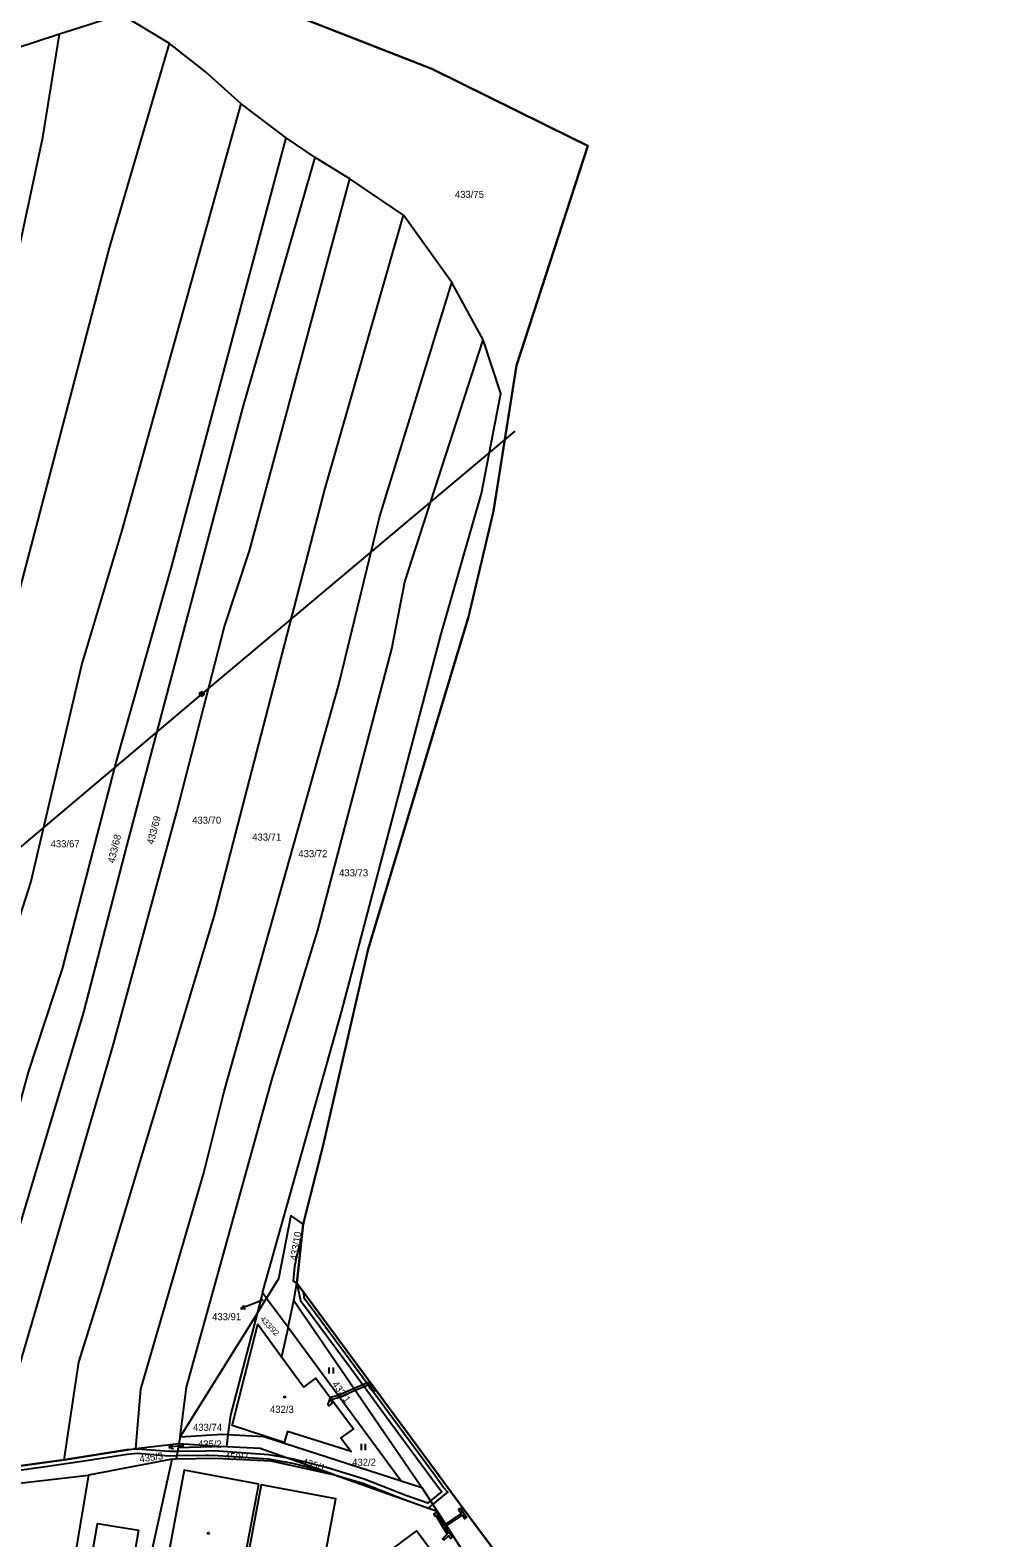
# Model space of a CAD drawing. Extents: x -757266 to -753360, y -1162585 to -1157740.
# Drawn here: x -753715.2 to -753487.7, y -1161564.9 to -1161203.3 of the extents above; entities that cross this region are included whole.
import ezdxf

# ---------------------------------------------------------------- set-up
doc = ezdxf.new("R2010")
doc.units = 0
for name, color, linetype in [('Hranice kat_území', 7, 'Continuous'), ('Hranice parcel', 7, 'Continuous'), ('Parcelní čísla', 7, 'Continuous'), ('Pop  PČ popisy', 7, 'Continuous'), ('Poz předměty', 7, 'Continuous'), ('Věcná břemena k části', 7, 'Continuous'), ('Značky budov', 7, 'Continuous'), ('Značky kultur', 7, 'Continuous')]:
    doc.layers.add(name, color=color, linetype=linetype)

msp = doc.modelspace()

# ---------------------------------------------------------------- linework, layer by layer
at = {"layer": 'Hranice kat_území'}
msp.add_lwpolyline([(-753585.43, -1161592.54), (-753610.05, -1161559.66), (-753622.52, -1161542.76), (-753648.71, -1161507.25), (-753651.25, -1161503.81), (-753649.77, -1161489.62), (-753645.01, -1161470.99), (-753634.18, -1161423.7), (-753610.1, -1161343.95), (-753604.08, -1161318.63), (-753598.56, -1161283.7), (-753581.49, -1161231.01), (-753585.4, -1161229.08), (-753618.86, -1161212.57), (-753664.17, -1161194.77), (-753679.35, -1161188.8), (-753641.6, -1161177.34), (-753578.41, -1161157.2), (-753580.23, -1161154.82), (-753562.51, -1161131.98), (-753515.94, -1161066.49), (-753491.34, -1161026.31), (-753489.2, -1161022.19), (-753487.66, -1161019.22)], dxfattribs=at)
at = {"layer": 'Hranice parcel'}
for p, q in [((-753653.82, -1161229.11), (-753664.66, -1161220.9)), ((-753646.84, -1161233.83), (-753653.82, -1161229.11)), ((-753585.4, -1161229.08), (-753581.49, -1161231.01)), ((-753638.52, -1161238.89), (-753646.84, -1161233.83)), ((-753625.69, -1161247.66), (-753638.52, -1161238.89)), ((-753614.09, -1161263.76), (-753625.69, -1161247.66)), ((-753606.55, -1161277.54), (-753614.09, -1161263.76)), ((-753604.08, -1161318.63), (-753610.1, -1161343.95)), ((-753645.01, -1161470.99), (-753649.77, -1161489.62)), ((-753649.77, -1161489.62), (-753652.73, -1161487.57)), ((-753649.77, -1161489.62), (-753651.25, -1161503.81)), ((-753651.97, -1161507.98), (-753651.25, -1161503.81)), ((-753651.25, -1161503.81), (-753648.71, -1161507.25)), ((-753660.82, -1161511.06), (-753658.54, -1161507.4)), ((-753658.54, -1161507.4), (-753659.5, -1161506.09)), ((-753658.54, -1161507.4), (-753653.39, -1161514.38)), ((-753653.39, -1161514.38), (-753651.97, -1161507.98)), ((-753651.97, -1161507.98), (-753621.29, -1161552.79)), ((-753648.71, -1161507.25), (-753622.52, -1161542.76)), ((-753660.82, -1161511.06), (-753679.29, -1161540.65)), ((-753653.39, -1161514.38), (-753654.96, -1161521.43)), ((-753653.39, -1161514.38), (-753626.24, -1161551.2)), ((-753679.29, -1161540.65), (-753679.57, -1161542.21)), ((-753667.8, -1161540.05), (-753668.17, -1161543.01)), ((-753667.8, -1161540.05), (-753659.21, -1161540.59)), ((-753659.17, -1161540.41), (-753659.21, -1161540.59)), ((-753659.21, -1161540.59), (-753626.24, -1161551.2)), ((-753707.07, -1161546.18), (-753689.93, -1161543.43)), ((-753689.93, -1161543.43), (-753679.57, -1161542.21)), ((-753679.76, -1161543.28), (-753680.25, -1161545.95)), ((-753679.57, -1161542.21), (-753679.76, -1161543.28)), ((-753668.89, -1161542.98), (-753679.76, -1161543.28)), ((-753679.57, -1161542.21), (-753668.89, -1161542.98)), ((-753668.17, -1161543.01), (-753668.89, -1161542.98)), ((-753622.52, -1161542.76), (-753610.05, -1161559.66)), ((-753723.57, -1161548.39), (-753707.07, -1161546.18)), ((-753681.19, -1161545.97), (-753701.24, -1161549.87)), ((-753681.19, -1161545.97), (-753680.25, -1161545.95)), ((-753729.05, -1161552.99), (-753701.24, -1161549.87)), ((-753642.25, -1161549.73), (-753617.6, -1161558.47)), ((-753626.24, -1161551.2), (-753621.29, -1161552.79)), ((-753621.29, -1161552.79), (-753617.6, -1161558.47)), ((-753610.05, -1161559.66), (-753585.43, -1161592.54))]:
    msp.add_line(p, q, dxfattribs=at)
for points in [[(-753664.17, -1161194.77), (-753618.86, -1161212.57), (-753585.4, -1161229.08)], [(-753681.85, -1161206.42), (-753693.35, -1161199.49), (-753708.21, -1161204.25)], [(-753797.5, -1161551.03), (-753792.12, -1161528.59), (-753766.01, -1161437.75), (-753748.08, -1161376.04), (-753728.77, -1161301.28), (-753718.01, -1161256.38), (-753712.22, -1161228.98), (-753708.21, -1161204.25)], [(-753708.21, -1161204.25), (-753719.15, -1161207.84), (-753730.39, -1161211.49)], [(-753775.74, -1161552), (-753766.57, -1161515.45), (-753750.05, -1161458.75), (-753724.93, -1161364.59), (-753696.19, -1161255.47), (-753681.85, -1161206.42)], [(-753664.66, -1161220.9), (-753673.27, -1161213.17), (-753681.85, -1161206.42)], [(-753754.07, -1161551.58), (-753747.33, -1161518.72), (-753734.96, -1161479.2), (-753723.57, -1161433.94), (-753715.06, -1161407.7), (-753702.86, -1161355.5), (-753693.22, -1161323.47), (-753664.66, -1161220.9)], [(-753740.07, -1161550.66), (-753732.42, -1161514.41), (-753715.66, -1161453.19), (-753707.52, -1161428.4), (-753694.5, -1161378.57), (-753681.31, -1161332.03), (-753653.82, -1161229.11)], [(-753581.49, -1161231.01), (-753598.56, -1161283.7), (-753604.08, -1161318.63)], [(-753733, -1161550.06), (-753725.83, -1161516.67), (-753702.4, -1161438.8), (-753691.95, -1161398.63), (-753664.13, -1161293.57), (-753646.84, -1161233.83)], [(-753723.57, -1161548.39), (-753718.22, -1161524.98), (-753695.42, -1161447), (-753680.06, -1161390.72), (-753668.66, -1161346.27), (-753662.61, -1161328.11), (-753638.52, -1161238.89)], [(-753707.07, -1161546.18), (-753703.61, -1161522.76), (-753698.33, -1161505.83), (-753671.13, -1161415.84), (-753644.58, -1161313.4), (-753625.69, -1161247.66)], [(-753689.93, -1161543.43), (-753688.68, -1161529.22), (-753673.55, -1161477.36), (-753668.71, -1161457.79), (-753641.28, -1161360.55), (-753631.4, -1161319.83), (-753614.09, -1161263.76)], [(-753679.29, -1161540.65), (-753677.77, -1161528.75), (-753657.22, -1161454.74), (-753646.27, -1161419.14), (-753628.51, -1161351.61), (-753625.35, -1161335.59), (-753606.55, -1161277.54)], [(-753659.5, -1161506.09), (-753640.44, -1161438.5), (-753616.69, -1161348.35), (-753606.98, -1161314.37), (-753602.3, -1161290.41), (-753606.55, -1161277.54)], [(-753610.1, -1161343.95), (-753634.18, -1161423.7), (-753645.01, -1161470.99)], [(-753652.73, -1161487.57), (-753655.64, -1161502.76), (-753658.54, -1161507.4)], [(-753659.5, -1161506.09), (-753659.68, -1161506.72), (-753660.82, -1161511.06)], [(-753660.82, -1161511.06), (-753667.21, -1161535.41), (-753667.8, -1161540.05)], [(-753659.17, -1161540.41), (-753666.81, -1161537.96), (-753660.62, -1161513.66), (-753654.96, -1161521.43)], [(-753654.96, -1161521.43), (-753649.61, -1161528.75), (-753646.69, -1161526.58), (-753637.7, -1161538.69), (-753640.7, -1161540.87), (-753638.25, -1161544.16), (-753653.48, -1161539.38), (-753654.31, -1161541.97), (-753659.17, -1161540.41)], [(-753679.29, -1161540.65), (-753669.12, -1161539.97), (-753667.8, -1161540.05)], [(-753642.25, -1161549.73), (-753660.06, -1161543.41), (-753668.17, -1161543.01)], [(-753711.81, -1161698.64), (-753711.74, -1161698.24), (-753701.9, -1161649.32), (-753692.16, -1161595.78), (-753681.19, -1161545.97)], [(-753660.39, -1161552.02), (-753678.28, -1161548.65), (-753683.92, -1161578.62), (-753666.05, -1161581.99), (-753660.39, -1161552.02)], [(-753680.25, -1161545.95), (-753670.67, -1161545.75), (-753657.53, -1161546.38), (-753642.25, -1161549.73)], [(-753701.24, -1161549.87), (-753714.71, -1161629.72), (-753721.72, -1161663.31), (-753724.59, -1161676.39), (-753731.91, -1161722.09), (-753753.97, -1161838.19)], [(-753647.57, -1161585.48), (-753641.92, -1161555.5), (-753659.8, -1161552.13), (-753665.46, -1161582.1), (-753647.57, -1161585.48)], [(-753617.6, -1161558.47), (-753595.24, -1161593.4), (-753587.79, -1161605.06)], [(-753701.43, -1161574.98), (-753699.13, -1161561.4), (-753689.28, -1161563.03), (-753691.41, -1161575.56), (-753696.31, -1161574.73), (-753696.51, -1161575.82), (-753701.43, -1161574.98)], [(-753631.47, -1161583.99), (-753628.95, -1161587.3), (-753626.19, -1161585.26), (-753617.01, -1161597.66), (-753604.11, -1161588.09), (-753622.56, -1161563.18), (-753635.46, -1161572.74), (-753628.66, -1161581.91), (-753631.47, -1161583.99)]]:
    msp.add_lwpolyline(points, dxfattribs=at)
at = {"layer": 'Pop  PČ popisy'}
for p, q in [((-753661.9, -1161508.79), (-753664.702, -1161509.865)), ((-753664.702, -1161509.865), (-753663.946, -1161509.039)), ((-753659.34, -1161507.82), (-753661.9, -1161508.79)), ((-753664.702, -1161509.865), (-753663.587, -1161509.974)), ((-753681.945, -1161543.154), (-753681.001, -1161542.551)), ((-753678.96, -1161542.84), (-753681.945, -1161543.154)), ((-753681.945, -1161543.154), (-753680.896, -1161543.547)), ((-753678.41, -1161542.78), (-753678.96, -1161542.84))]:
    msp.add_line(p, q, dxfattribs=at)
at = {"layer": 'Poz předměty'}
for p, q in [((-753674.07, -1161362.48), (-753598.87, -1161299.47)), ((-753758.35, -1161433.68), (-753674.07, -1161362.48))]:
    msp.add_line(p, q, dxfattribs=at)
for radius in [0.5, 0.4, 0.3, 0.2, 0.1]:
    msp.add_circle((-753674.0734, -1161362.4799), radius, dxfattribs=at)
at = {"layer": 'Věcná břemena k části'}
for points in [[(-753651.25, -1161503.81), (-753650.03, -1161492.08), (-753651.29, -1161497.18), (-753651.84, -1161499.81), (-753652.18, -1161503.26)], [(-753632.28, -1161529.53), (-753632.64, -1161529.04), (-753632.95, -1161529.05), (-753633.49, -1161528.39), (-753633.95, -1161527.52), (-753637.53, -1161529.07), (-753641.34, -1161530.72), (-753641.04, -1161531.13), (-753637.24, -1161529.49), (-753634.17, -1161528.16), (-753633.91, -1161528.67), (-753633.17, -1161529.57)], [(-753641.04, -1161531.13), (-753641.34, -1161530.72), (-753643.35, -1161531.18), (-753643.42, -1161531.66), (-753643.84, -1161532.79), (-753643.54, -1161533.19), (-753642.74, -1161532.59), (-753643.04, -1161532.19), (-753642.91, -1161531.6)], [(-753616.01, -1161565.43), (-753614.89, -1161564.36), (-753614.36, -1161565.03), (-753613.97, -1161564.72), (-753614.67, -1161563.84), (-753615.72, -1161562.24), (-753615.35, -1161561.99), (-753615.62, -1161561.57), (-753615.98, -1161561.81), (-753617.54, -1161559.22), (-753617.23, -1161559.04), (-753617.51, -1161558.62), (-753618.44, -1161559.18), (-753618.18, -1161559.61), (-753617.96, -1161559.48), (-753616.28, -1161562.3), (-753615.19, -1161563.96), (-753616.35, -1161565.07)], [(-753615.62, -1161561.57), (-753615.35, -1161561.99), (-753611.57, -1161559.46), (-753611, -1161560.3), (-753610.78, -1161560.17), (-753610.58, -1161560.02), (-753611.29, -1161558.97), (-753612.05, -1161557.82), (-753612.47, -1161558.1), (-753611.85, -1161559.04)]]:
    msp.add_lwpolyline(points, close=True, dxfattribs=at)
msp.add_lwpolyline([(-753721.33, -1161549.1), (-753712.11, -1161547.86), (-753702.3, -1161546.43), (-753692, -1161544.77), (-753689.46, -1161544.58), (-753681.87, -1161545.17), (-753680.1, -1161545.15), (-753673.09, -1161545.07), (-753672.28, -1161545.02), (-753670.14, -1161545.11), (-753658.12, -1161545.96), (-753652.33, -1161547), (-753644.38, -1161548.97), (-753642.25, -1161549.73), (-753635.43, -1161551.73), (-753625.47, -1161555.68), (-753619.7, -1161557.72), (-753618.65, -1161556.86), (-753615.03, -1161553.89), (-753616.05, -1161552.76), (-753618.06, -1161550.02), (-753629.13, -1161535.05), (-753637.38, -1161523.85), (-753646.77, -1161511.09), (-753649.45, -1161507.58), (-753649.69, -1161505.93), (-753651.25, -1161503.81), (-753650.41, -1161507.98), (-753647.57, -1161511.69), (-753638.18, -1161524.45), (-753629.93, -1161535.65), (-753618.86, -1161550.62), (-753616.83, -1161553.4), (-753616.49, -1161553.77), (-753619.18, -1161556.03), (-753619.85, -1161556.59), (-753625.13, -1161554.74), (-753635.11, -1161550.79), (-753644.13, -1161548), (-753652.11, -1161546.02), (-753653.32, -1161545.8), (-753658, -1161544.96), (-753670.08, -1161544.11), (-753672.28, -1161544.02), (-753673.13, -1161544.07), (-753679.92, -1161544.15), (-753681.83, -1161544.17), (-753689.48, -1161543.58), (-753692.14, -1161543.78), (-753707.07, -1161546.18), (-753723.57, -1161548.39)], dxfattribs=at)
at = {"layer": 'Značky budov'}
for centre in [(-753654.1868, -1161531.0592), (-753672.4768, -1161563.7592)]:
    msp.add_circle(centre, 0.175, dxfattribs=at)
at = {"layer": 'Značky kultur'}
for p, q in [((-753643.491, -1161525.49), (-753643.491, -1161523.99)), ((-753642.49, -1161525.49), (-753642.49, -1161523.99)), ((-753635.771, -1161543.85), (-753635.771, -1161542.35)), ((-753634.77, -1161543.85), (-753634.77, -1161542.35))]:
    msp.add_line(p, q, dxfattribs=at)

# ---------------------------------------------------------------- texts
at = {"layer": 'Parcelní čísla'}
for s, p in [('433/75', (-753613.35, -1161243.5)), ('433/70', (-753676.37, -1161393.59)), ('433/71', (-753661.97, -1161397.65)), ('433/67', (-753710.34, -1161399.25)), ('433/72', (-753650.9, -1161401.62)), ('433/73', (-753641.11, -1161406.21)), ('433/91', (-753671.587, -1161512.67)), ('432/3', (-753657.71, -1161534.89)), ('433/74', (-753676.17, -1161539.21)), ('435/2', (-753674.99, -1161543.22)), ('459/7', (-753668.53, -1161546.24)), ('432/2', (-753637.998, -1161547.59))]:
    msp.add_text(s, height=1.7, dxfattribs=at).set_placement(p)
for s, height, rotation, p in [('433/69', 1.7, 75, (-753685.678, -1161398.709)), ('433/68', 1.7, 76, (-753695.075, -1161403.155)), ('433/10', 1.7, 81, (-753651.24, -1161498.442)), ('433/92', 1.36, 313, (-753660.181, -1161512.484)), ('432/1', 1.7, 306, (-753642.926, -1161528.041)), ('435/3', 1.7, 8, (-753688.904, -1161546.799)), ('435/1', 1.7, 342, (-753650.172, -1161547.318))]:
    msp.add_text(s, height=height, rotation=rotation, dxfattribs=at).set_placement(p)

doc.saveas('drawing.dxf')
